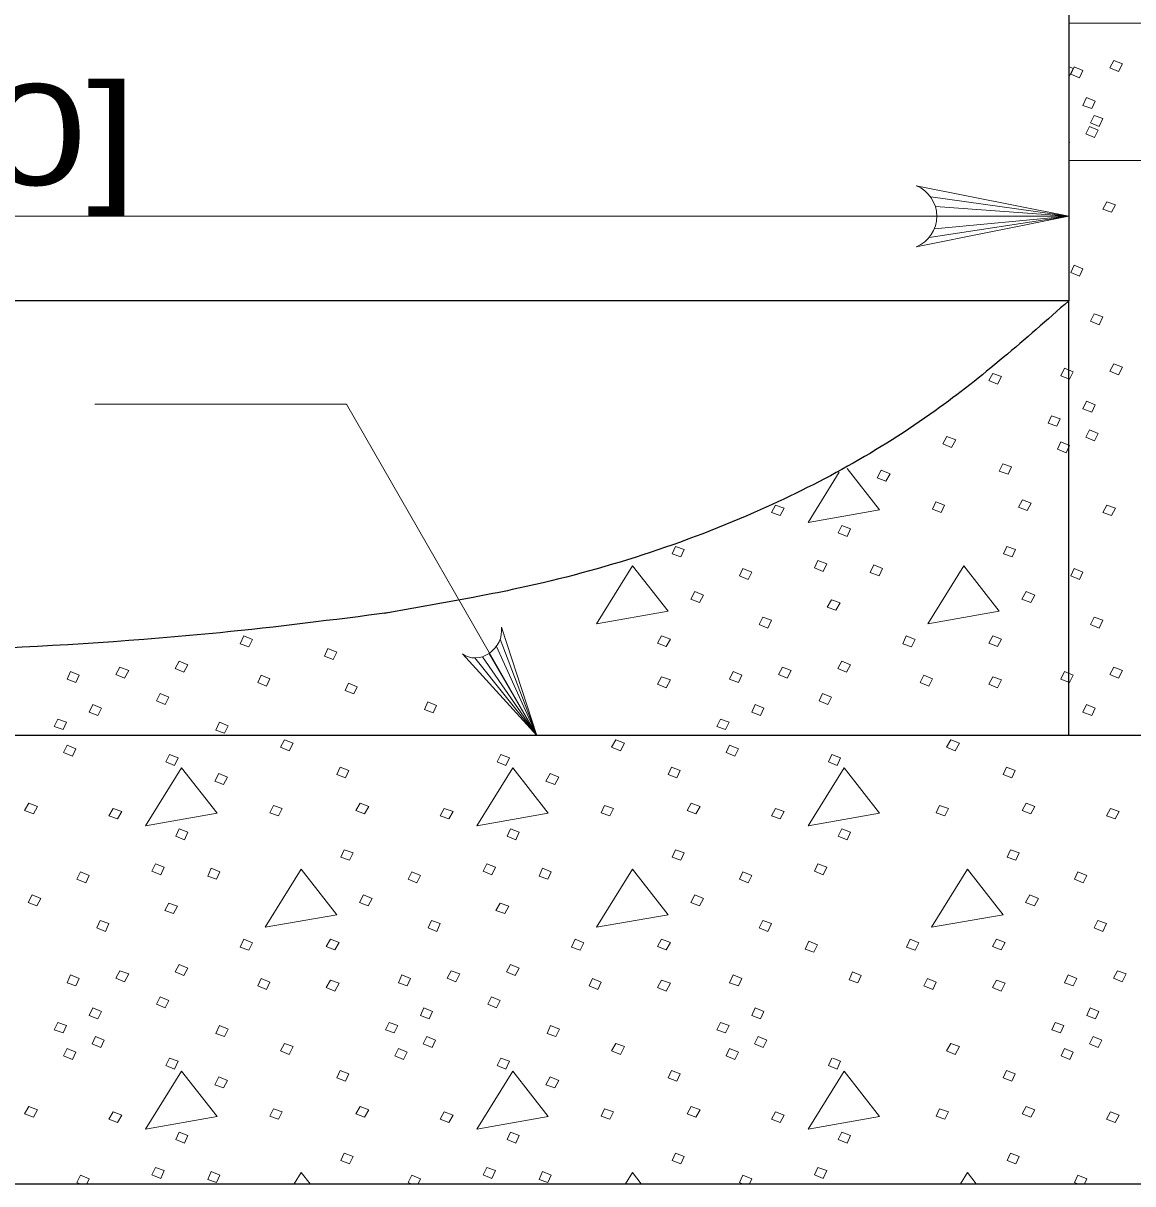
# Model space of a CAD drawing. Extents: x 1083.1 to 1123, y 697.4 to 741.4.
# Drawn here: x 1092.844 to 1094.559, y 699.494 to 701.287 of the extents above; entities that cross this region are included whole.
import ezdxf

# ---------------------------------------------------------------- set-up
doc = ezdxf.new("R2010")
doc.units = 0
doc.header["$LTSCALE"] = 0.062
doc.linetypes.add('MEDIUM_DASHED', pattern=[4.5, 3, -1.5])
doc.layers.add('1', color=7, linetype='Continuous', lineweight=13)

msp = doc.modelspace()

# ---------------------------------------------------------------- linework, layer by layer
at = {"layer": '1', "lineweight": 25}
for p, q in [((1094.45983, 702.97792), (1094.45983, 700.85858)), ((1094.45983, 700.18692), (1094.45983, 700.85858)), ((1093.53933, 700.40017), (1093.40217, 700.37542)), ((1095.16083, 700.18692), (1088.74, 700.18692))]:
    msp.add_line(p, q, dxfattribs=at)
at = {"layer": '1', "linetype": 'MEDIUM_DASHED'}
for p, q in [((1094.45983, 701.28742), (1096.25675, 701.28742)), ((1094.45983, 701.07533), (1096.25675, 701.07533))]:
    msp.add_line(p, q, dxfattribs=at)
at = {"layer": '1'}
for p, q in [((1094.24658, 701.019), (1094.45983, 700.98917)), ((1094.25383, 701.00425), (1094.45983, 700.98917)), ((1094.45983, 700.98917), (1088.74, 700.98917)), ((1094.24408, 700.95617), (1094.45983, 700.98917)), ((1094.25225, 700.97), (1094.45983, 700.98917)), ((1094.256, 700.98917), (1094.45983, 700.98917)), ((1093.34375, 700.69883), (1092.95475, 700.69883)), ((1093.63783, 700.18692), (1093.34375, 700.69883)), ((1093.58133, 700.33575), (1093.63783, 700.18692)), ((1093.5645, 700.31383), (1093.63783, 700.18692)), ((1093.57542, 700.32458), (1093.63783, 700.18692)), ((1093.542, 700.30675), (1093.63783, 700.18692)), ((1093.554, 700.30867), (1093.63783, 700.18692)), ((1093.274, 699.51175), (1093.26325, 699.49442)), ((1093.2875, 699.49442), (1093.274, 699.51175)), ((1093.78592, 699.51175), (1093.77508, 699.49442)), ((1093.79933, 699.49442), (1093.78592, 699.51175)), ((1094.3035, 699.51175), (1094.29267, 699.49442)), ((1094.31692, 699.49442), (1094.3035, 699.51175))]:
    msp.add_line(p, q, dxfattribs=at)
for points in [[(1094.52942, 701.22983), (1094.54292, 701.22492), (1094.53658, 701.21283), (1094.52317, 701.2185)], [(1094.46833, 701.22017), (1094.48183, 701.2145), (1094.47642, 701.20317), (1094.463, 701.20883)], [(1094.48725, 701.17242), (1094.50067, 701.16675), (1094.49533, 701.15542), (1094.48183, 701.16033)], [(1094.49892, 701.145), (1094.51242, 701.14017), (1094.507, 701.128), (1094.4935, 701.13367)], [(1094.49175, 701.128), (1094.50517, 701.12233), (1094.49983, 701.111), (1094.48633, 701.11667)], [(1094.51867, 701.01158), (1094.53217, 701.00675), (1094.52583, 700.99542), (1094.51242, 701.00033)], [(1094.46833, 700.91383), (1094.48183, 700.90817), (1094.47642, 700.89683), (1094.463, 700.9025)], [(1094.49892, 700.83867), (1094.51242, 700.83383), (1094.507, 700.82167), (1094.4935, 700.82733)], [(1094.52942, 700.76108), (1094.54292, 700.75625), (1094.53658, 700.74408), (1094.52317, 700.74975)], [(1094.34267, 700.7465), (1094.35608, 700.74167), (1094.34983, 700.72958), (1094.33633, 700.73525)], [(1094.45308, 700.75467), (1094.46658, 700.749), (1094.46117, 700.73767), (1094.44775, 700.7425)], [(1094.48725, 700.70375), (1094.50067, 700.69808), (1094.49533, 700.68675), (1094.48183, 700.69158)], [(1094.43333, 700.68108), (1094.44683, 700.67625), (1094.44142, 700.66492), (1094.42792, 700.66975)], [(1094.49175, 700.65925), (1094.50517, 700.65358), (1094.49983, 700.64233), (1094.48633, 700.64792)], [(1094.27167, 700.64875), (1094.28517, 700.64392), (1094.27892, 700.63175), (1094.26542, 700.63742)], [(1094.44775, 700.64067), (1094.46117, 700.635), (1094.45583, 700.62375), (1094.44233, 700.62933)], [(1094.17025, 700.597), (1094.18367, 700.59142), (1094.17742, 700.58008), (1094.16392, 700.58492)], [(1094.35792, 700.60675), (1094.37142, 700.60192), (1094.366, 700.59058), (1094.3525, 700.59542)], [(1094.25467, 700.54775), (1094.26808, 700.54292), (1094.26275, 700.53158), (1094.24925, 700.53642)], [(1094.38842, 700.551), (1094.40192, 700.54617), (1094.39567, 700.53483), (1094.38217, 700.53967)], [(1094.00683, 700.54292), (1094.02025, 700.53808), (1094.014, 700.52675), (1094.0005, 700.53158)], [(1094.51867, 700.54292), (1094.53217, 700.53808), (1094.52583, 700.52675), (1094.51242, 700.53158)], [(1094.10917, 700.51133), (1094.12267, 700.5065), (1094.11725, 700.49442), (1094.10375, 700.50008)], [(1093.85233, 700.47908), (1093.86583, 700.47425), (1093.86042, 700.46292), (1093.84692, 700.46775)], [(1094.36425, 700.47908), (1094.37767, 700.47425), (1094.37225, 700.46292), (1094.35883, 700.46775)], [(1094.07233, 700.45725), (1094.08583, 700.45242), (1094.08042, 700.44025), (1094.067, 700.44592)], [(1093.78592, 700.44917), (1093.73025, 700.35942), (1093.84067, 700.37883)], [(1093.9565, 700.44508), (1093.97, 700.43942), (1093.96458, 700.42817), (1093.95108, 700.43383)], [(1094.15858, 700.45075), (1094.172, 700.44508), (1094.16667, 700.43383), (1094.15317, 700.43867)], [(1094.29775, 700.44917), (1094.24208, 700.35942), (1094.3525, 700.37883)], [(1094.46833, 700.44508), (1094.48183, 700.43942), (1094.47642, 700.42817), (1094.463, 700.43383)], [(1093.882, 700.40958), (1093.89542, 700.40392), (1093.88917, 700.39258), (1093.87567, 700.39742)], [(1094.39383, 700.40958), (1094.40733, 700.40392), (1094.401, 700.39258), (1094.38758, 700.39742)], [(1094.093, 700.39658), (1094.1065, 700.39175), (1094.10017, 700.3805), (1094.08675, 700.38533)], [(1093.987, 700.37), (1094.0005, 700.36508), (1093.99508, 700.353), (1093.98167, 700.35867)], [(1094.49892, 700.37), (1094.51242, 700.36508), (1094.507, 700.353), (1094.4935, 700.35867)], [(1093.18517, 700.34083), (1093.19858, 700.33517), (1093.19317, 700.32392), (1093.17975, 700.32875)], [(1093.83075, 700.34083), (1093.84425, 700.336), (1093.838, 700.32467), (1093.8245, 700.32958)], [(1094.20883, 700.34083), (1094.22233, 700.33517), (1094.21692, 700.32392), (1094.2035, 700.32875)], [(1094.34267, 700.34083), (1094.35608, 700.336), (1094.34983, 700.32467), (1094.33633, 700.32958)], [(1093.31525, 700.32142), (1093.32875, 700.31575), (1093.32333, 700.30442), (1093.30983, 700.30933)], [(1092.99383, 700.29242), (1093.00733, 700.2875), (1093.001, 700.27542), (1092.98758, 700.28108)], [(1093.08542, 700.30208), (1093.09892, 700.29642), (1093.09267, 700.28508), (1093.07917, 700.29075)], [(1094.01758, 700.29242), (1094.03108, 700.2875), (1094.02475, 700.27542), (1094.01133, 700.28108)], [(1094.10917, 700.30208), (1094.12267, 700.29642), (1094.11633, 700.28508), (1094.10292, 700.29075)], [(1094.52942, 700.29242), (1094.54292, 700.2875), (1094.53658, 700.27542), (1094.52317, 700.28108)], [(1092.9175, 700.28592), (1092.931, 700.28025), (1092.92558, 700.26892), (1092.91217, 700.27383)], [(1093.21208, 700.28025), (1093.2255, 700.27458), (1093.22017, 700.26325), (1093.20667, 700.26892)], [(1093.83075, 700.27783), (1093.84425, 700.273), (1093.838, 700.26083), (1093.8245, 700.2665)], [(1093.94125, 700.28592), (1093.95475, 700.28025), (1093.94933, 700.26892), (1093.93583, 700.27383)], [(1094.23583, 700.28025), (1094.24925, 700.27458), (1094.24383, 700.26325), (1094.23042, 700.26892)], [(1094.34267, 700.27783), (1094.35608, 700.273), (1094.34983, 700.26083), (1094.33633, 700.2665)], [(1094.45308, 700.28592), (1094.46658, 700.28025), (1094.46117, 700.26892), (1094.44775, 700.27383)], [(1093.34708, 700.26808), (1093.3605, 700.26242), (1093.35508, 700.25117), (1093.34167, 700.25675)], [(1093.05583, 700.252), (1093.06925, 700.24633), (1093.06392, 700.235), (1093.05042, 700.24067)], [(1093.46958, 700.23917), (1093.48308, 700.2335), (1093.47767, 700.22217), (1093.46425, 700.227)], [(1094.0795, 700.252), (1094.093, 700.24633), (1094.08758, 700.235), (1094.07417, 700.24067)], [(1092.95167, 700.235), (1092.96508, 700.22933), (1092.95975, 700.218), (1092.94625, 700.22292)], [(1093.97533, 700.235), (1093.98883, 700.22933), (1093.98342, 700.218), (1093.97, 700.22292)], [(1094.48725, 700.235), (1094.50067, 700.22933), (1094.49533, 700.218), (1094.48183, 700.22292)], [(1092.89775, 700.21242), (1092.91125, 700.2075), (1092.90583, 700.19625), (1092.89242, 700.20108)], [(1093.14742, 700.2075), (1093.16092, 700.20192), (1093.1555, 700.19058), (1093.142, 700.19542)], [(1093.9215, 700.21242), (1093.935, 700.2075), (1093.92958, 700.19625), (1093.91608, 700.20108)], [(1092.91217, 700.172), (1092.92558, 700.16633), (1092.92025, 700.155), (1092.90675, 700.16067)], [(1093.248, 700.18008), (1093.2615, 700.17517), (1093.25517, 700.16308), (1093.24167, 700.16875)], [(1093.75983, 700.18008), (1093.77333, 700.17517), (1093.767, 700.16308), (1093.75358, 700.16875)], [(1093.93583, 700.172), (1093.94933, 700.16633), (1093.94392, 700.155), (1093.9305, 700.16067)], [(1094.27742, 700.18008), (1094.29092, 700.17517), (1094.28458, 700.16308), (1094.27117, 700.16875)], [(1093.07017, 700.15742), (1093.08367, 700.15258), (1093.07825, 700.14042), (1093.06483, 700.14608)], [(1093.58208, 700.15742), (1093.5955, 700.15258), (1093.59008, 700.14042), (1093.57667, 700.14608)], [(1094.09392, 700.15742), (1094.10733, 700.15258), (1094.102, 700.14042), (1094.0885, 700.14608)], [(1093.089, 700.13725), (1093.03333, 700.0475), (1093.14383, 700.06692)], [(1093.33417, 700.138), (1093.34767, 700.13317), (1093.34225, 700.12183), (1093.32883, 700.12675)], [(1093.60092, 700.13725), (1093.54525, 700.0475), (1093.65567, 700.06692)], [(1093.84608, 700.138), (1093.8595, 700.13317), (1093.85417, 700.12183), (1093.84067, 700.12675)], [(1094.11275, 700.13725), (1094.05708, 700.0475), (1094.1675, 700.06692)], [(1094.36367, 700.138), (1094.37708, 700.13317), (1094.37175, 700.12183), (1094.35825, 700.12675)], [(1093.1465, 700.12833), (1093.16, 700.12267), (1093.15367, 700.11133), (1093.14025, 700.11625)], [(1093.65842, 700.12833), (1093.67183, 700.12267), (1093.66558, 700.11133), (1093.65208, 700.11625)], [(1092.85283, 700.08225), (1092.86633, 700.07742), (1092.86008, 700.06608), (1092.84658, 700.07092)], [(1093.23092, 700.079), (1093.24442, 700.07417), (1093.239, 700.06283), (1093.2255, 700.06775)], [(1093.36475, 700.08225), (1093.37817, 700.07742), (1093.37192, 700.06608), (1093.35842, 700.07092)], [(1093.74275, 700.079), (1093.75625, 700.07417), (1093.75083, 700.06283), (1093.73742, 700.06775)], [(1093.87658, 700.08225), (1093.89008, 700.07742), (1093.88375, 700.06608), (1093.87033, 700.07092)], [(1094.26033, 700.079), (1094.27383, 700.07417), (1094.26842, 700.06283), (1094.255, 700.06775)], [(1094.39417, 700.08225), (1094.40767, 700.07742), (1094.40133, 700.06608), (1094.38792, 700.07092)], [(1092.98308, 700.07417), (1092.99658, 700.06933), (1092.99025, 700.058), (1092.97675, 700.06283)], [(1093.49492, 700.07417), (1093.50842, 700.06933), (1093.50208, 700.058), (1093.48867, 700.06283)], [(1094.00683, 700.07417), (1094.02025, 700.06933), (1094.014, 700.058), (1094.0005, 700.06283)], [(1094.52433, 700.07417), (1094.53783, 700.06933), (1094.53158, 700.058), (1094.51808, 700.06283)], [(1093.08542, 700.04267), (1093.09892, 700.03783), (1093.0935, 700.02567), (1093.08008, 700.03133)], [(1093.59733, 700.04267), (1093.61075, 700.03783), (1093.60542, 700.02567), (1093.59192, 700.03133)], [(1094.10917, 700.04267), (1094.12267, 700.03783), (1094.11725, 700.02567), (1094.10375, 700.03133)], [(1093.3405, 700.01033), (1093.35392, 700.0055), (1093.34858, 699.99417), (1093.33508, 699.999)], [(1093.85233, 700.01033), (1093.86583, 700.0055), (1093.86042, 699.99417), (1093.84692, 699.999)], [(1094.36992, 700.01033), (1094.38342, 700.0055), (1094.378, 699.99417), (1094.3645, 699.999)], [(1093.04867, 699.9885), (1093.06208, 699.98367), (1093.05675, 699.97158), (1093.04325, 699.97725)], [(1093.5605, 699.9885), (1093.574, 699.98367), (1093.56858, 699.97158), (1093.55508, 699.97725)], [(1094.07233, 699.9885), (1094.08583, 699.98367), (1094.08042, 699.97158), (1094.067, 699.97725)], [(1092.93275, 699.97642), (1092.94625, 699.97075), (1092.94092, 699.95942), (1092.92742, 699.96508)], [(1093.13483, 699.98208), (1093.14833, 699.97642), (1093.14292, 699.96508), (1093.12942, 699.96992)], [(1093.274, 699.98042), (1093.21833, 699.89075), (1093.32883, 699.91017)], [(1093.44467, 699.97642), (1093.45808, 699.97075), (1093.45275, 699.95942), (1093.43925, 699.96508)], [(1093.64667, 699.98208), (1093.66017, 699.97642), (1093.65475, 699.96508), (1093.64133, 699.96992)], [(1093.78592, 699.98042), (1093.73025, 699.89075), (1093.84067, 699.91017)], [(1093.9565, 699.97642), (1093.97, 699.97075), (1093.96458, 699.95942), (1093.95108, 699.96508)], [(1094.3035, 699.98042), (1094.24775, 699.89075), (1094.35825, 699.91017)], [(1094.47408, 699.97642), (1094.48758, 699.97075), (1094.48217, 699.95942), (1094.46867, 699.96508)], [(1092.85825, 699.94083), (1092.87175, 699.93517), (1092.86542, 699.92383), (1092.852, 699.92875)], [(1093.37008, 699.94083), (1093.38358, 699.93517), (1093.37733, 699.92383), (1093.36383, 699.92875)], [(1093.882, 699.94083), (1093.89542, 699.93517), (1093.88917, 699.92383), (1093.87567, 699.92875)], [(1094.39958, 699.94083), (1094.413, 699.93517), (1094.40675, 699.92383), (1094.39325, 699.92875)], [(1093.06925, 699.92792), (1093.08275, 699.92308), (1093.0765, 699.91175), (1093.063, 699.91658)], [(1093.58117, 699.92792), (1093.59458, 699.92308), (1093.58833, 699.91175), (1093.57483, 699.91658)], [(1092.96333, 699.90125), (1092.97675, 699.89642), (1092.97142, 699.88425), (1092.95792, 699.88992)], [(1093.47517, 699.90125), (1093.48867, 699.89642), (1093.48325, 699.88425), (1093.46983, 699.88992)], [(1093.987, 699.90125), (1094.0005, 699.89642), (1093.99508, 699.88425), (1093.98167, 699.88992)], [(1094.50458, 699.90125), (1094.51808, 699.89642), (1094.51267, 699.88425), (1094.49925, 699.88992)], [(1093.18517, 699.87217), (1093.19858, 699.8665), (1093.19317, 699.85517), (1093.17975, 699.86)], [(1093.31892, 699.87217), (1093.33242, 699.86733), (1093.32608, 699.856), (1093.31267, 699.86083)], [(1093.697, 699.87217), (1093.71042, 699.8665), (1093.70508, 699.85517), (1093.69158, 699.86)], [(1093.83075, 699.87217), (1093.84425, 699.86733), (1093.838, 699.856), (1093.8245, 699.86083)], [(1094.058, 699.869), (1094.0715, 699.86333), (1094.06608, 699.85208), (1094.05258, 699.85692)], [(1094.21458, 699.87217), (1094.228, 699.8665), (1094.22267, 699.85517), (1094.20917, 699.86)], [(1094.34833, 699.87217), (1094.36183, 699.86733), (1094.35558, 699.856), (1094.34208, 699.86083)], [(1093.08542, 699.83342), (1093.09892, 699.82775), (1093.09267, 699.81642), (1093.07917, 699.82208)], [(1093.59733, 699.83342), (1093.61075, 699.82775), (1093.6045, 699.81642), (1093.591, 699.82208)], [(1092.9175, 699.81725), (1092.931, 699.81158), (1092.92558, 699.80025), (1092.91217, 699.80508)], [(1092.99383, 699.82367), (1093.00733, 699.81883), (1093.001, 699.80667), (1092.98758, 699.81233)], [(1093.21208, 699.81158), (1093.2255, 699.80592), (1093.22017, 699.79458), (1093.20667, 699.80025)], [(1093.31892, 699.80908), (1093.33242, 699.80425), (1093.32608, 699.79217), (1093.31267, 699.79783)], [(1093.42942, 699.81725), (1093.44283, 699.81158), (1093.4375, 699.80025), (1093.424, 699.80508)], [(1093.50575, 699.82367), (1093.51917, 699.81883), (1093.51292, 699.80667), (1093.49942, 699.81233)], [(1093.72392, 699.81158), (1093.73742, 699.80592), (1093.732, 699.79458), (1093.71858, 699.80025)], [(1093.83075, 699.80908), (1093.84425, 699.80425), (1093.838, 699.79217), (1093.8245, 699.79783)], [(1093.94125, 699.81725), (1093.95475, 699.81158), (1093.94933, 699.80025), (1093.93583, 699.80508)], [(1094.12575, 699.82175), (1094.13917, 699.81608), (1094.13383, 699.80475), (1094.12033, 699.80967)], [(1094.2415, 699.81158), (1094.255, 699.80592), (1094.24958, 699.79458), (1094.23608, 699.80025)], [(1094.34833, 699.80908), (1094.36183, 699.80425), (1094.35558, 699.79217), (1094.34208, 699.79783)], [(1094.45883, 699.81725), (1094.47233, 699.81158), (1094.46692, 699.80025), (1094.45342, 699.80508)], [(1094.53517, 699.82367), (1094.54867, 699.81883), (1094.54233, 699.80667), (1094.52883, 699.81233)], [(1093.05583, 699.78325), (1093.06925, 699.77758), (1093.06392, 699.76625), (1093.05042, 699.77192)], [(1093.56767, 699.78325), (1093.58117, 699.77758), (1093.57575, 699.76625), (1093.56225, 699.77192)], [(1092.95167, 699.76625), (1092.96508, 699.76067), (1092.95975, 699.74933), (1092.94625, 699.75417)], [(1093.4635, 699.76625), (1093.477, 699.76067), (1093.47158, 699.74933), (1093.45808, 699.75417)], [(1093.97533, 699.76625), (1093.98883, 699.76067), (1093.98342, 699.74933), (1093.97, 699.75417)], [(1094.49292, 699.76625), (1094.50642, 699.76067), (1094.501, 699.74933), (1094.48758, 699.75417)], [(1092.89775, 699.74367), (1092.91125, 699.73883), (1092.90583, 699.7275), (1092.89242, 699.73233)], [(1093.14742, 699.73883), (1093.16092, 699.73317), (1093.1555, 699.72183), (1093.142, 699.72667)], [(1093.40967, 699.74367), (1093.42308, 699.73883), (1093.41775, 699.7275), (1093.40425, 699.73233)], [(1093.65925, 699.73883), (1093.67275, 699.73317), (1093.66733, 699.72183), (1093.65392, 699.72667)], [(1093.9215, 699.74367), (1093.935, 699.73883), (1093.92958, 699.7275), (1093.91608, 699.73233)], [(1094.43908, 699.74367), (1094.4525, 699.73883), (1094.44717, 699.7275), (1094.43367, 699.73233)], [(1092.95617, 699.72183), (1092.96958, 699.71617), (1092.96425, 699.70492), (1092.95075, 699.7105)], [(1093.468, 699.72183), (1093.4815, 699.71617), (1093.47608, 699.70492), (1093.46258, 699.7105)], [(1093.97983, 699.72183), (1093.99333, 699.71617), (1093.98792, 699.70492), (1093.9745, 699.7105)], [(1094.49742, 699.72183), (1094.51092, 699.71617), (1094.5055, 699.70492), (1094.49208, 699.7105)], [(1092.91217, 699.70325), (1092.92558, 699.69758), (1092.92025, 699.68625), (1092.90675, 699.69192)], [(1093.248, 699.71133), (1093.2615, 699.7065), (1093.25517, 699.69433), (1093.24167, 699.7)], [(1093.424, 699.70325), (1093.4375, 699.69758), (1093.43208, 699.68625), (1093.41858, 699.69192)], [(1093.75983, 699.71133), (1093.77333, 699.7065), (1093.767, 699.69433), (1093.75358, 699.7)], [(1093.93583, 699.70325), (1093.94933, 699.69758), (1093.94392, 699.68625), (1093.9305, 699.69192)], [(1094.27742, 699.71133), (1094.29092, 699.7065), (1094.28458, 699.69433), (1094.27117, 699.7)], [(1094.45342, 699.70325), (1094.46692, 699.69758), (1094.4615, 699.68625), (1094.44808, 699.69192)], [(1093.07017, 699.68875), (1093.08367, 699.68383), (1093.07825, 699.67175), (1093.06483, 699.67742)], [(1093.58208, 699.68875), (1093.5955, 699.68383), (1093.59008, 699.67175), (1093.57667, 699.67742)], [(1093.089, 699.6685), (1093.03333, 699.57883), (1093.14383, 699.59825)], [(1093.33417, 699.66933), (1093.34767, 699.6645), (1093.34225, 699.65317), (1093.32883, 699.658)], [(1093.60092, 699.6685), (1093.54525, 699.57883), (1093.65567, 699.59825)], [(1093.84608, 699.66933), (1093.8595, 699.6645), (1093.85417, 699.65317), (1093.84067, 699.658)], [(1094.11275, 699.6685), (1094.05708, 699.57883), (1094.1675, 699.59825)], [(1094.36367, 699.66933), (1094.37708, 699.6645), (1094.37175, 699.65317), (1094.35825, 699.658)], [(1093.1465, 699.65967), (1093.16, 699.654), (1093.15367, 699.64267), (1093.14025, 699.6475)], [(1093.65842, 699.65967), (1093.67183, 699.654), (1093.66558, 699.64267), (1093.65208, 699.6475)], [(1092.85283, 699.61358), (1092.86633, 699.60875), (1092.86008, 699.59742), (1092.84658, 699.60225)], [(1093.36475, 699.61358), (1093.37817, 699.60875), (1093.37192, 699.59742), (1093.35842, 699.60225)], [(1093.87658, 699.61358), (1093.89008, 699.60875), (1093.88375, 699.59742), (1093.87033, 699.60225)], [(1094.39417, 699.61358), (1094.40767, 699.60875), (1094.40133, 699.59742), (1094.38792, 699.60225)], [(1092.98308, 699.6055), (1092.99658, 699.60067), (1092.99025, 699.58933), (1092.97675, 699.59417)], [(1093.23092, 699.61033), (1093.24442, 699.6055), (1093.239, 699.59417), (1093.2255, 699.599)], [(1093.49492, 699.6055), (1093.50842, 699.60067), (1093.50208, 699.58933), (1093.48867, 699.59417)], [(1093.74275, 699.61033), (1093.75625, 699.6055), (1093.75083, 699.59417), (1093.73742, 699.599)], [(1094.00683, 699.6055), (1094.02025, 699.60067), (1094.014, 699.58933), (1094.0005, 699.59417)], [(1094.26033, 699.61033), (1094.27383, 699.6055), (1094.26842, 699.59417), (1094.255, 699.599)], [(1094.52433, 699.6055), (1094.53783, 699.60067), (1094.53158, 699.58933), (1094.51808, 699.59417)], [(1093.08542, 699.574), (1093.09892, 699.56908), (1093.0935, 699.557), (1093.08008, 699.56267)], [(1093.59733, 699.574), (1093.61075, 699.56908), (1093.60542, 699.557), (1093.59192, 699.56267)], [(1094.10917, 699.574), (1094.12267, 699.56908), (1094.11725, 699.557), (1094.10375, 699.56267)], [(1093.3405, 699.54167), (1093.35392, 699.53675), (1093.34858, 699.5255), (1093.33508, 699.53033)], [(1093.85233, 699.54167), (1093.86583, 699.53675), (1093.86042, 699.5255), (1093.84692, 699.53033)], [(1094.36992, 699.54167), (1094.38342, 699.53675), (1094.378, 699.5255), (1094.3645, 699.53033)], [(1093.04867, 699.51983), (1093.06208, 699.515), (1093.05675, 699.50283), (1093.04325, 699.5085)], [(1093.13483, 699.51333), (1093.14833, 699.50767), (1093.14292, 699.49642), (1093.12942, 699.50125)], [(1093.5605, 699.51983), (1093.574, 699.515), (1093.56858, 699.50283), (1093.55508, 699.5085)], [(1093.64667, 699.51333), (1093.66017, 699.50767), (1093.65475, 699.49642), (1093.64133, 699.50125)], [(1094.07233, 699.51983), (1094.08583, 699.515), (1094.08042, 699.50283), (1094.067, 699.5085)]]:
    msp.add_lwpolyline(points, close=True, dxfattribs=at)
for points in [[(1094.45983, 701.2205), (1094.46658, 701.21767), (1094.46117, 701.20633), (1094.45983, 701.20683)], [(1094.45983, 701.10433), (1094.46117, 701.10375), (1094.45983, 701.10092)], [(1094.22425, 700.942), (1094.45983, 700.98917), (1094.22425, 701.03625)], [(1094.10525, 700.59383), (1094.05708, 700.51625), (1094.1675, 700.53567), (1094.11758, 700.59967)], [(1093.58325, 700.35425), (1093.63783, 700.18692), (1093.52292, 700.31308)], [(1094.09517, 699.68825), (1094.10733, 699.68383), (1094.102, 699.67175), (1094.0885, 699.67742), (1094.09367, 699.68825)], [(1092.932, 699.49442), (1092.92742, 699.49642), (1092.93275, 699.50767)], [(1092.93275, 699.50767), (1092.94625, 699.50208), (1092.94267, 699.49442)], [(1093.44383, 699.49442), (1093.43925, 699.49642), (1093.44467, 699.50767)], [(1093.44467, 699.50767), (1093.45808, 699.50208), (1093.4545, 699.49442)], [(1093.95567, 699.49442), (1093.95108, 699.49642), (1093.9565, 699.50767)], [(1093.9565, 699.50767), (1093.97, 699.50208), (1093.96642, 699.49442)], [(1094.47325, 699.49442), (1094.46867, 699.49642), (1094.47408, 699.50767)], [(1094.47408, 699.50767), (1094.48758, 699.50208), (1094.484, 699.49442)]]:
    msp.add_lwpolyline(points, dxfattribs=at)
at = {"layer": '1', "lineweight": 25}
for points in [[(1094.45983, 700.85858), (1092.14192, 700.85858), (1088.75442, 700.85858)], [(1088.02083, 699.97467), (1088.02083, 699.49442), (1095.16083, 699.49442)]]:
    msp.add_lwpolyline(points, dxfattribs=at)
at = {"layer": '1'}
msp.add_arc((1094.20524, 700.98921), 0.05085, 292.08605, 67.91218, dxfattribs=at)
msp.add_ellipse((1093.54618, 700.34556), major_axis=(-0.02321, -0.03255), ratio=0.899905, start_param=6.2796095, end_param=8.6502227, dxfattribs=at)
at = {"layer": '1', "lineweight": 25}
for points in [[(1094.45983, 700.85858), (1094.25358, 700.68867), (1093.97392, 700.53142), (1093.60008, 700.41233), (1093.53933, 700.40017)], [(1093.41108, 700.37683), (1093.14842, 700.34575), (1092.39425, 700.30808), (1091.48667, 700.28242), (1090.13167, 700.23908), (1088.74, 700.18692)]]:
    msp.add_spline(points, degree=3, dxfattribs=at)

# ---------------------------------------------------------------- texts
at = {"layer": '1', "width": 1.35}
msp.add_text('W + 4\'-4" [W+1300]', height=0.156, dxfattribs=at).set_placement((1090.58175, 701.03725))

doc.saveas('drawing.dxf')
